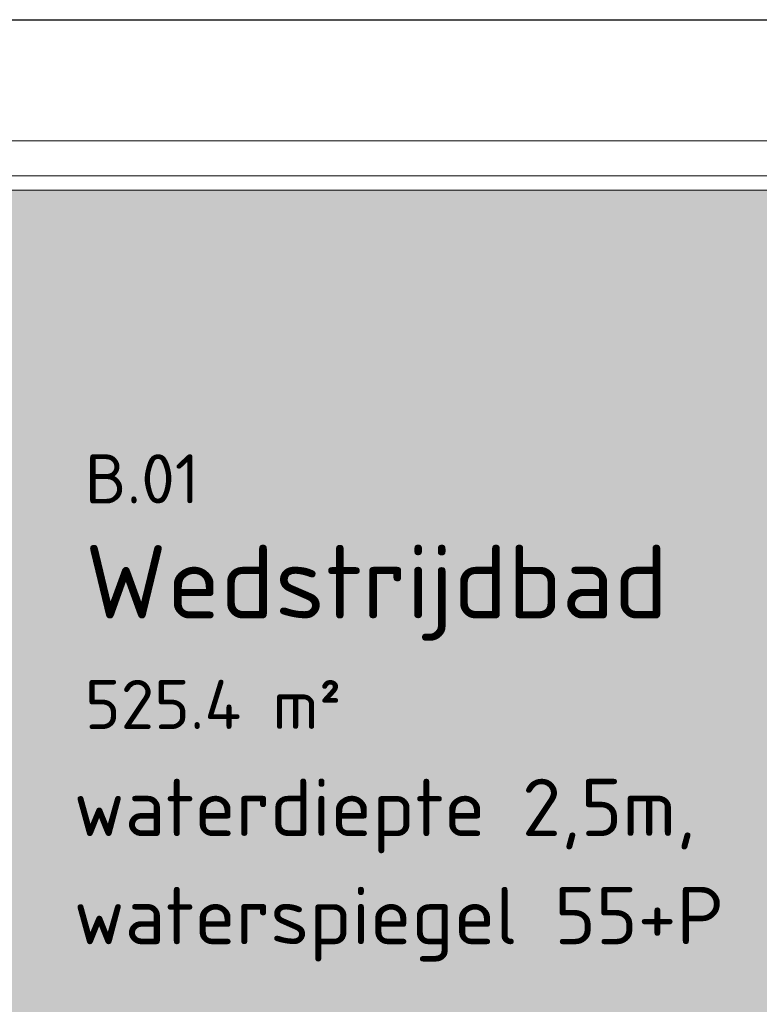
# Model space of a CAD drawing. Header units: millimetres. Extents: x 2016 to 102618, y -16590 to 68005.
# Tile 534 of 654: x 69428 to 71236, y 59329 to 61737. Entities that reach past the tile are written whole.
import ezdxf

# ---------------------------------------------------------------- set-up
doc = ezdxf.new("R2010")
doc.units = ezdxf.units.MM
for name, color, linetype, lineweight in [('A-AREA-IDEN', 2, 'Continuous', 9), ('A-DETL', 90, 'Continuous', 18), ('A-WALL', 113, 'Continuous', 13), ('G-ANNO-TEXT', 231, 'Continuous', 9), ('Q-SPCQ', 91, 'Continuous', 13)]:
    doc.layers.add(name, color=color, linetype=linetype, lineweight=lineweight)
doc.layers.add('Water', color=131, linetype='Continuous')
doc.styles.add('ISOCPEUR_2', font='isocpeur.ttf', dxfattribs={"height": 180})
doc.styles.add('ISOCPEUR_3', font='isocpeur.ttf', dxfattribs={"height": 140})
doc.styles.add('ISOCPEUR_4', font='isocpeur.ttf', dxfattribs={"height": 120})

# ---------------------------------------------------------------- blocks, each defined once
blk = doc.blocks.new('43_VCS_SE_goot_rooster_schuin - 28_VCS_RVS wand-gootrooster 25000mm-4108939-00 Begane grond')
at = {"layer": 'Q-SPCQ'}
for p, q in [((-10916.4, 147.1), (10914.3, 147.1)), ((10916.4, 145.8), (-10916.4, 145.8)), ((-10621.4, -148.8), (10620.1, -148.8))]:
    blk.add_line(p, q, dxfattribs=at)
blk = doc.blocks.new('Walls 12 - Walls 1-3087048-00 Begane grond')
at = {"layer": 'A-WALL'}
blk.add_line((68465, 61355), (89535, 61355), dxfattribs=at)

msp = doc.modelspace()

# ---------------------------------------------------------------- hatches: boundary and pattern name
at = {"layer": 'Water', "transparency": 33554509}
msp.add_hatch(color=256, dxfattribs=at).paths.add_polyline_path([(89500, 36300), (89500, 61320), (68500, 61320), (68500, 36300), (89155, 36300)], flags=0)

# ---------------------------------------------------------------- linework, layer by layer
at = {"layer": 'A-DETL', "lineweight": 13}
msp.add_line((89500, 61320), (68500, 61320), dxfattribs=at)

# ---------------------------------------------------------------- block references
at = {"layer": 'A-WALL'}
msp.add_blockref('Walls 12 - Walls 1-3087048-00 Begane grond', (0, 0), dxfattribs=at)
at = {"layer": 'Q-SPCQ'}
msp.add_blockref('43_VCS_SE_goot_rooster_schuin - 28_VCS_RVS wand-gootrooster 25000mm-4108939-00 Begane grond', (79000.9, 61589.8), dxfattribs=at)

# ---------------------------------------------------------------- texts
at = {"layer": 'A-AREA-IDEN', "attachment_point": 1}
for s, insert, char_height, width, style in [('B.01', (69587.2, 60674.2), 120, 344.726, 'ISOCPEUR_4'), ('Wedstrijdbad', (69587.2, 60452.7), 180, 1707.594, 'ISOCPEUR_2'), ('525.4 m²', (69587.2, 60122.5), 120, 793.671, 'ISOCPEUR_4')]:
    msp.add_mtext(s, dxfattribs=dict(at, insert=insert, char_height=char_height, width=width, style=style))
at = {"layer": 'G-ANNO-TEXT', "color": 7, "char_height": 140, "attachment_point": 1, "style": 'ISOCPEUR_3'}
for s, insert, width in [('waterdiepte 2,5m,', (69559.4, 59880.8), 1747.679), ('waterspiegel 55+P', (69559.4, 59616.2), 1811.814)]:
    msp.add_mtext(s, dxfattribs=dict(at, insert=insert, width=width))

doc.saveas('drawing.dxf')
